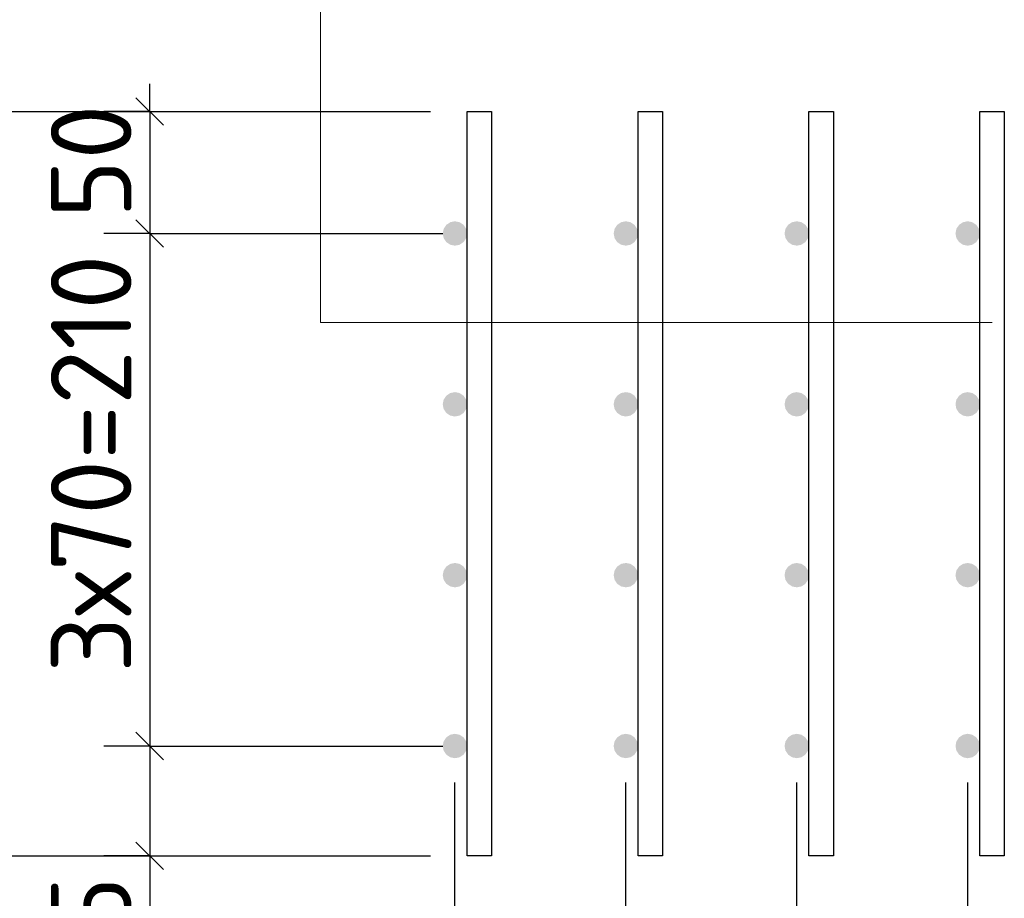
# Model space of a CAD drawing. Header units: millimetres. Extents: x 40580 to 1930067, y -240640 to 81020.
# Tile 373 of 656: x 1126137 to 1128825, y -222482 to -220082. Entities that reach past the tile are written whole.
import ezdxf

# ---------------------------------------------------------------- set-up
doc = ezdxf.new("R2010")
doc.units = ezdxf.units.MM
for name, color, linetype, lineweight in [('Standard', 7, 'Continuous', 25), ('Вспомогательная арматура', 52, 'Continuous', 25), ('Позиционная метка номер позиции', 7, 'Continuous', 13)]:
    doc.layers.add(name, color=color, linetype=linetype, lineweight=lineweight)
doc.layers.add('Размерная выноска', color=7, linetype='Continuous')
doc.styles.add('ISOCPEUR', font='isocpeur.ttf')

msp = doc.modelspace()

# ---------------------------------------------------------------- hatches: boundary and pattern name
at = {"linetype": 'Continuous', "lineweight": 50, "transparency": 33554687}
for points in [[(1127358.4, -220666.1), (1127355.8, -220653.3), (1127348.6, -220642.5), (1127337.8, -220635.3), (1127325, -220632.7), (1127312.3, -220635.3), (1127301.5, -220642.5), (1127294.2, -220653.3), (1127291.7, -220666.1), (1127294.2, -220678.8), (1127301.5, -220689.6), (1127312.3, -220696.9), (1127325, -220699.4), (1127337.8, -220696.9), (1127348.6, -220689.6), (1127355.8, -220678.8)], [(1127825, -220666.1), (1127822.5, -220653.3), (1127815.3, -220642.5), (1127804.5, -220635.3), (1127791.7, -220632.7), (1127778.9, -220635.3), (1127768.1, -220642.5), (1127760.9, -220653.3), (1127758.4, -220666.1), (1127760.9, -220678.8), (1127768.1, -220689.6), (1127778.9, -220696.9), (1127791.7, -220699.4), (1127804.5, -220696.9), (1127815.3, -220689.6), (1127822.5, -220678.8)], [(1128291.7, -220666.1), (1128289.2, -220653.3), (1128281.9, -220642.5), (1128271.1, -220635.3), (1128258.4, -220632.7), (1128245.6, -220635.3), (1128234.8, -220642.5), (1128227.6, -220653.3), (1128225, -220666.1), (1128227.6, -220678.8), (1128234.8, -220689.6), (1128245.6, -220696.9), (1128258.4, -220699.4), (1128271.1, -220696.9), (1128281.9, -220689.6), (1128289.2, -220678.8)], [(1128758.4, -220666.1), (1128755.8, -220653.3), (1128748.6, -220642.5), (1128737.8, -220635.3), (1128725, -220632.7), (1128712.3, -220635.3), (1128701.5, -220642.5), (1128694.2, -220653.3), (1128691.7, -220666.1), (1128694.2, -220678.8), (1128701.5, -220689.6), (1128712.3, -220696.9), (1128725, -220699.4), (1128737.8, -220696.9), (1128748.6, -220689.6), (1128755.8, -220678.8)], [(1127358.4, -221132.7), (1127355.8, -221120), (1127348.6, -221109.2), (1127337.8, -221101.9), (1127325, -221099.4), (1127312.3, -221101.9), (1127301.5, -221109.2), (1127294.2, -221120), (1127291.7, -221132.7), (1127294.2, -221145.5), (1127301.5, -221156.3), (1127312.3, -221163.5), (1127325, -221166.1), (1127337.8, -221163.5), (1127348.6, -221156.3), (1127355.8, -221145.5)], [(1127825, -221132.7), (1127822.5, -221120), (1127815.3, -221109.2), (1127804.5, -221101.9), (1127791.7, -221099.4), (1127778.9, -221101.9), (1127768.1, -221109.2), (1127760.9, -221120), (1127758.4, -221132.7), (1127760.9, -221145.5), (1127768.1, -221156.3), (1127778.9, -221163.5), (1127791.7, -221166.1), (1127804.5, -221163.5), (1127815.3, -221156.3), (1127822.5, -221145.5)], [(1128291.7, -221132.7), (1128289.2, -221120), (1128281.9, -221109.2), (1128271.1, -221101.9), (1128258.4, -221099.4), (1128245.6, -221101.9), (1128234.8, -221109.2), (1128227.6, -221120), (1128225, -221132.7), (1128227.6, -221145.5), (1128234.8, -221156.3), (1128245.6, -221163.5), (1128258.4, -221166.1), (1128271.1, -221163.5), (1128281.9, -221156.3), (1128289.2, -221145.5)], [(1128758.4, -221132.7), (1128755.8, -221120), (1128748.6, -221109.2), (1128737.8, -221101.9), (1128725, -221099.4), (1128712.3, -221101.9), (1128701.5, -221109.2), (1128694.2, -221120), (1128691.7, -221132.7), (1128694.2, -221145.5), (1128701.5, -221156.3), (1128712.3, -221163.5), (1128725, -221166.1), (1128737.8, -221163.5), (1128748.6, -221156.3), (1128755.8, -221145.5)], [(1127358.4, -221599.4), (1127355.8, -221586.6), (1127348.6, -221575.8), (1127337.8, -221568.6), (1127325, -221566.1), (1127312.3, -221568.6), (1127301.5, -221575.8), (1127294.2, -221586.6), (1127291.7, -221599.4), (1127294.2, -221612.2), (1127301.5, -221623), (1127312.3, -221630.2), (1127325, -221632.7), (1127337.8, -221630.2), (1127348.6, -221623), (1127355.8, -221612.2)], [(1127825, -221599.4), (1127822.5, -221586.6), (1127815.3, -221575.8), (1127804.5, -221568.6), (1127791.7, -221566.1), (1127778.9, -221568.6), (1127768.1, -221575.8), (1127760.9, -221586.6), (1127758.4, -221599.4), (1127760.9, -221612.2), (1127768.1, -221623), (1127778.9, -221630.2), (1127791.7, -221632.7), (1127804.5, -221630.2), (1127815.3, -221623), (1127822.5, -221612.2)], [(1128291.7, -221599.4), (1128289.2, -221586.6), (1128281.9, -221575.8), (1128271.1, -221568.6), (1128258.4, -221566.1), (1128245.6, -221568.6), (1128234.8, -221575.8), (1128227.6, -221586.6), (1128225, -221599.4), (1128227.6, -221612.2), (1128234.8, -221623), (1128245.6, -221630.2), (1128258.4, -221632.7), (1128271.1, -221630.2), (1128281.9, -221623), (1128289.2, -221612.2)], [(1128758.4, -221599.4), (1128755.8, -221586.6), (1128748.6, -221575.8), (1128737.8, -221568.6), (1128725, -221566.1), (1128712.3, -221568.6), (1128701.5, -221575.8), (1128694.2, -221586.6), (1128691.7, -221599.4), (1128694.2, -221612.2), (1128701.5, -221623), (1128712.3, -221630.2), (1128725, -221632.7), (1128737.8, -221630.2), (1128748.6, -221623), (1128755.8, -221612.2)], [(1127358.4, -222066.1), (1127355.8, -222053.3), (1127348.6, -222042.5), (1127337.8, -222035.3), (1127325, -222032.7), (1127312.3, -222035.3), (1127301.5, -222042.5), (1127294.2, -222053.3), (1127291.7, -222066.1), (1127294.2, -222078.8), (1127301.5, -222089.6), (1127312.3, -222096.9), (1127325, -222099.4), (1127337.8, -222096.9), (1127348.6, -222089.6), (1127355.8, -222078.8)], [(1127825, -222066.1), (1127822.5, -222053.3), (1127815.3, -222042.5), (1127804.5, -222035.3), (1127791.7, -222032.7), (1127778.9, -222035.3), (1127768.1, -222042.5), (1127760.9, -222053.3), (1127758.4, -222066.1), (1127760.9, -222078.8), (1127768.1, -222089.6), (1127778.9, -222096.9), (1127791.7, -222099.4), (1127804.5, -222096.9), (1127815.3, -222089.6), (1127822.5, -222078.8)], [(1128291.7, -222066.1), (1128289.2, -222053.3), (1128281.9, -222042.5), (1128271.1, -222035.3), (1128258.4, -222032.7), (1128245.6, -222035.3), (1128234.8, -222042.5), (1128227.6, -222053.3), (1128225, -222066.1), (1128227.6, -222078.8), (1128234.8, -222089.6), (1128245.6, -222096.9), (1128258.4, -222099.4), (1128271.1, -222096.9), (1128281.9, -222089.6), (1128289.2, -222078.8)], [(1128758.4, -222066.1), (1128755.8, -222053.3), (1128748.6, -222042.5), (1128737.8, -222035.3), (1128725, -222032.7), (1128712.3, -222035.3), (1128701.5, -222042.5), (1128694.2, -222053.3), (1128691.7, -222066.1), (1128694.2, -222078.8), (1128701.5, -222089.6), (1128712.3, -222096.9), (1128725, -222099.4), (1128737.8, -222096.9), (1128748.6, -222089.6), (1128755.8, -222078.8)]]:
    msp.add_hatch(color=7, dxfattribs=at).paths.add_polyline_path(points)

# ---------------------------------------------------------------- linework, layer by layer
at = {"layer": 'Standard', "color": 7, "linetype": 'Continuous', "lineweight": -3, "transparency": 33554687}
for p, q in [((1126491.7, -220332.7), (1126491.7, -220257.7)), ((1126491.7, -220666.1), (1126491.7, -222066.1)), ((1126491.7, -222066.1), (1126491.7, -222366.1)), ((1126491.7, -222366.1), (1126491.7, -222441.1))]:
    msp.add_line(p, q, dxfattribs=at)
at = {"layer": 'Standard', "color": 7, "linetype": 'Continuous', "lineweight": 25, "transparency": 33554687}
for p, q in [((1126454.2, -220295.2), (1126529.2, -220370.2)), ((1126454.2, -220628.6), (1126529.2, -220703.6)), ((1126454.2, -222028.6), (1126529.2, -222103.6)), ((1126454.2, -222328.6), (1126529.2, -222403.6))]:
    msp.add_line(p, q, dxfattribs=at)
at = {"layer": 'Standard', "color": 251, "linetype": 'Continuous', "lineweight": -3, "true_color": 0x656565, "transparency": 33554687}
for p, q in [((1126491.7, -220332.7), (1126366.7, -220332.7)), ((1126491.7, -220332.7), (1126616.7, -220332.7)), ((1126491.7, -220666.1), (1126366.7, -220666.1)), ((1126491.7, -220666.1), (1126616.7, -220666.1)), ((1126491.7, -220666.1), (1127291.7, -220666.1)), ((1126491.7, -222066.1), (1126366.7, -222066.1)), ((1126491.7, -222066.1), (1126616.7, -222066.1)), ((1126491.7, -222066.1), (1127291.7, -222066.1)), ((1127325, -224066.1), (1127325, -222166.1)), ((1125958.4, -222366.1), (1127258.4, -222366.1)), ((1126491.7, -222366.1), (1126366.7, -222366.1)), ((1126491.7, -222366.1), (1126616.7, -222366.1)), ((1126491.7, -222366.1), (1127258.4, -222366.1))]:
    msp.add_line(p, q, dxfattribs=at)
for points in [[(1125958.4, -220332.7), (1126366, -220332.7), (1126366, -220332.7), (1127258.4, -220332.7)], [(1126491.7, -220332.7), (1126584.4, -220332.7), (1126584.4, -220332.7), (1127258.4, -220332.7)], [(1127791.7, -224066.1), (1127791.7, -224049.1), (1127791.7, -224049.1), (1127791.7, -222166.1)], [(1128258.4, -224066.1), (1128258.4, -224049.1), (1128258.4, -224049.1), (1128258.4, -224049.1), (1128258.4, -224049.1), (1128258.4, -222166.1)], [(1128725, -224066.1), (1128725, -224049.1), (1128725, -224049.1), (1128725, -224049.1), (1128725, -224049.1), (1128725, -224049.1), (1128725, -224049.1), (1128725, -222166.1)]]:
    msp.add_lwpolyline(points, dxfattribs=at)
at = {"layer": 'Standard', "color": 7, "linetype": 'Continuous', "lineweight": -3, "transparency": 33554687}
msp.add_lwpolyline([(1126491.7, -220332.7), (1126491.7, -220619), (1126491.7, -220619), (1126491.7, -220666.1)], dxfattribs=at)
at = {"layer": 'Вспомогательная арматура', "color": 7, "linetype": 'Continuous', "lineweight": 25, "transparency": 33554687}
for points in [[(1127425, -220332.7), (1127425, -222366.1), (1127358.4, -222366.1), (1127358.4, -220332.7), (1127425, -220332.7)], [(1127425, -220332.7), (1127425, -222366.1), (1127358.4, -222366.1), (1127358.4, -220332.7), (1127425, -220332.7)], [(1127891.7, -220332.7), (1127891.7, -222366.1), (1127825, -222366.1), (1127825, -220332.7), (1127891.7, -220332.7)], [(1127891.7, -220332.7), (1127891.7, -222366.1), (1127825, -222366.1), (1127825, -220332.7), (1127891.7, -220332.7)], [(1128358.4, -220332.7), (1128358.4, -222366.1), (1128291.7, -222366.1), (1128291.7, -220332.7), (1128358.4, -220332.7)], [(1128358.4, -220332.7), (1128358.4, -222366.1), (1128291.7, -222366.1), (1128291.7, -220332.7), (1128358.4, -220332.7)], [(1128825, -220332.7), (1128825, -222366.1), (1128758.4, -222366.1), (1128758.4, -220332.7), (1128825, -220332.7)], [(1128825, -220332.7), (1128825, -222366.1), (1128758.4, -222366.1), (1128758.4, -220332.7), (1128825, -220332.7)]]:
    msp.add_lwpolyline(points, dxfattribs=at)
at = {"layer": 'Позиционная метка номер позиции', "color": 7, "linetype": 'Continuous', "lineweight": 13, "transparency": 33554687}
msp.add_lwpolyline([(1125958.4, -219666.1), (1126958.4, -219666.1), (1126958.4, -220909.7), (1128791.7, -220909.7)], dxfattribs=at)
at = {"layer": 'Размерная выноска', "color": 7, "linetype": 'Continuous', "lineweight": -3, "transparency": 33554687}
msp.add_line((1126491.7, -222366.1), (1126491.7, -222766.1), dxfattribs=at)

# ---------------------------------------------------------------- texts
at = {"layer": 'Standard', "color": 7, "linetype": 'Continuous', "lineweight": 25, "transparency": 33554687, "char_height": 220, "attachment_point": 7, "rotation": 90, "style": 'ISOCPEUR'}
for s, insert, width in [('50', (1126441.7, -220624.6), 375.735), ('3х70=210', (1126441.7, -221866.4), 1125.894), ('45', (1126441.7, -222747), 375.735)]:
    msp.add_mtext(s, dxfattribs=dict(at, insert=insert, width=width))

doc.saveas('drawing.dxf')
